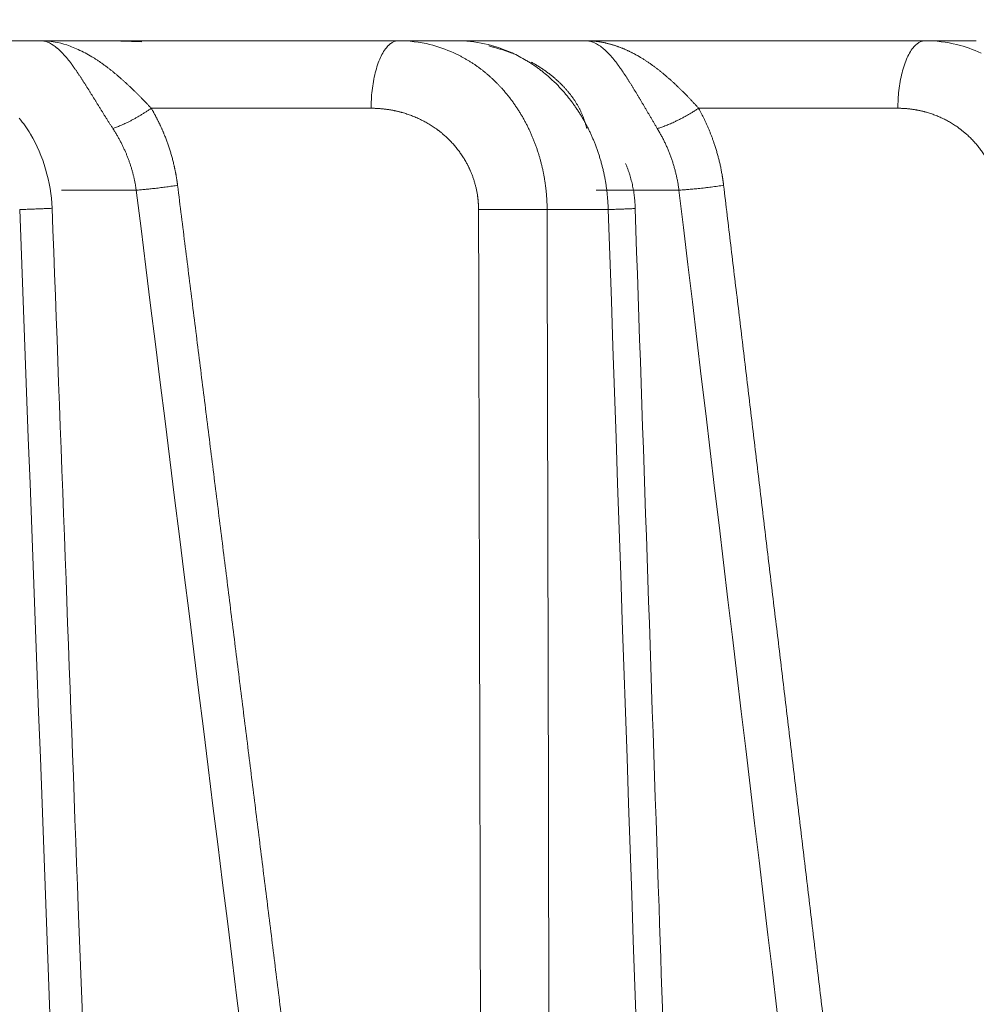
# Model space of a CAD drawing. Header units: millimetres. Extents: x 5437 to 18441, y -4466 to 3128.
# Tile 373 of 497: x 13773 to 13784, y -26 to -14. Entities that reach past the tile are written whole.
import ezdxf

# ---------------------------------------------------------------- set-up
doc = ezdxf.new("R2010")
doc.units = ezdxf.units.MM
doc.layers.add('1', color=7, linetype='Continuous', true_color=0xffffff)
doc.dimstyles.get("Standard").update_dxf_attribs({"dimtxt": 0.18, "dimasz": 0.18, "dimexe": 0.18, "dimexo": 0.0625, "dimgap": 0.09, "dimtad": 0, "dimtih": 1, "dimtoh": 1, "dimdec": 4, "dimzin": 0, "dimdsep": 46, "dimtxsty": 'Standard', "dimcen": 0.09, "dimadec": 0, "dimazin": 0, "dimtfac": 1, "dimtdec": 4, "dimtofl": 0, "dimtmove": 0, "dimatfit": 3, "dimfxl": 1, "dimtolj": 1, "dimtzin": 0, "dimarcsym": 0})

# ---------------------------------------------------------------- blocks, each defined once
blk = doc.blocks.new('*D3')
at = {"color": 0, "lineweight": -2, "transparency": 16777216}
for p, q in [((13674.147, 1169.564), (14135.36, 1169.564)), ((13833.147, -580.436), (14135.36, -580.436))]:
    blk.add_line(p, q, dxfattribs=at)
at = {"color": 0, "lineweight": 0, "transparency": 16777216}
for p, q in [((14135.18, 1089.564), (14135.18, 421.321)), ((14135.18, -500.436), (14135.18, 167.808))]:
    blk.add_line(p, q, dxfattribs=at)
at = {"color": 0, "lineweight": 20, "transparency": 16777216}
for points in [[(14121.847, 1089.564), (14148.514, 1089.564), (14135.18, 1169.564)], [(14121.847, -500.436), (14148.514, -500.436), (14135.18, -580.436)]]:
    blk.add_solid(points, dxfattribs=at)
at = {"layer": 'Defpoints', "color": 0, "lineweight": 20, "transparency": 16777216}
for p in [(13674.085, 1169.564), (13833.085, -580.436), (14135.18, -580.436)]:
    blk.add_point(p, dxfattribs=at)
at = {"color": 0, "lineweight": 20, "transparency": 16777216, "insert": (14135.18, 294.564), "char_height": 80, "attachment_point": 5, "rotation": 270}
blk.add_mtext('\\A1;1750', dxfattribs=at)
blk = doc.blocks.new('*D4')
at = {"color": 0, "lineweight": -2, "transparency": 16777216}
for p, q in [((13346.81, 234.502), (13346.81, -825.635)), ((13857.587, -64.498), (13857.587, -825.635))]:
    blk.add_line(p, q, dxfattribs=at)
at = {"color": 0, "lineweight": 0, "transparency": 16777216}
for p, q in [((13426.81, -825.455), (13508.775, -825.455)), ((13777.587, -825.455), (13695.622, -825.455))]:
    blk.add_line(p, q, dxfattribs=at)
at = {"color": 0, "lineweight": 20, "transparency": 16777216}
for points in [[(13426.81, -812.121), (13426.81, -838.788), (13346.81, -825.455)], [(13777.587, -812.121), (13777.587, -838.788), (13857.587, -825.455)]]:
    blk.add_solid(points, dxfattribs=at)
at = {"layer": 'Defpoints', "color": 0, "lineweight": 20, "transparency": 16777216}
for p in [(13346.81, 234.564), (13857.587, -64.436), (13346.81, -825.455)]:
    blk.add_point(p, dxfattribs=at)
at = {"color": 0, "lineweight": 20, "transparency": 16777216, "insert": (13602.199, -825.455), "char_height": 80, "attachment_point": 5}
blk.add_mtext('\\A1;515', dxfattribs=at)

msp = doc.modelspace()

# ---------------------------------------------------------------- linework, layer by layer
at = {"layer": '1', "color": 0, "lineweight": 20}
for p, q in [((13771.03864, -14.43566), (13773.09612, -14.43566)), ((13773.09612, -14.43566), (13777.26818, -14.43566)), ((13777.26818, -14.43566), (13777.94175, -14.43566)), ((13777.98009, -14.43566), (13779.43714, -14.43566)), ((13779.43714, -14.43566), (13783.3983, -14.43566)), ((13783.3983, -14.43566), (13783.99292, -14.43566)), ((13776.94951, -15.2217), (13774.39136, -15.2217)), ((13783.07964, -15.2217), (13780.76071, -15.2217)), ((13774.21664, -16.17461), (13773.3468, -16.17461)), ((13780.53288, -16.17461), (13779.57094, -16.17461)), ((13779.70905, -16.40076), (13778.99831, -16.40076))]:
    msp.add_line(p, q, dxfattribs=at)
for points, degree in [([(13773.27287, -14.50354), (13773.21646, -14.45855), (13773.15643, -14.43566), (13773.09612, -14.43566)], 3), ([(13773.09612, -14.43566), (13773.15486, -14.43566), (13773.2136, -14.4409), (13773.27275, -14.45127)], 3), ([(13773.27275, -14.45127), (13773.31757, -14.45938), (13773.36264, -14.47062), (13773.40815, -14.48486)], 3), ([(13773.79508, -14.43566), (13773.9577, -14.43566), (13774.12045, -14.44042), (13774.28299, -14.44991)], 3), ([(13777.26818, -14.43566), (13777.39081, -14.43566), (13777.5136, -14.45063), (13777.6347, -14.48024)], 3), ([(13777.6347, -14.48024), (13777.72863, -14.50356), (13777.82149, -14.53595), (13777.91241, -14.57696)], 3), ([(13779.61773, -14.50094), (13779.56029, -14.45766), (13779.4989, -14.43566), (13779.43714, -14.43566)], 3), ([(13779.71641, -14.58888), (13779.685, -14.55362), (13779.65193, -14.52421), (13779.61773, -14.50094)], 3), ([(13783.3983, -14.43566), (13783.522, -14.43566), (13783.64581, -14.45091), (13783.76761, -14.48105)], 3), ([(13783.76761, -14.48105), (13783.8628, -14.50489), (13783.95672, -14.53804), (13784.04834, -14.58002)], 3), ([(13773.46171, -14.706), (13773.43262, -14.66412), (13773.40201, -14.62676), (13773.37021, -14.5942)], 3), ([(13778.75505, -14.66419), (13778.70129, -14.63237), (13778.64657, -14.60368), (13778.59109, -14.57827)], 3), ([(13779.80807, -14.69783), (13779.77908, -14.65698), (13779.74841, -14.62057), (13779.71641, -14.58888)], 3), ([(13780.02289, -16.38739), (13780.01826, -16.11927), (13779.91155, -15.86313)], 2), ([(13774.69807, -16.11807), (13775.41544, -21.84713), (13776.13086, -27.57649), (13776.84443, -33.30615), (13777.55625, -39.03607), (13778.26642, -44.76625)], 5), ([(13781.05233, -16.11807), (13781.71668, -21.66313), (13782.38007, -27.20834), (13783.04253, -32.75368), (13783.70413, -38.29915), (13784.36489, -43.84475)], 5), ([(13777.77686, -44.82279), (13776.5958, -35.27249), (13775.40939, -25.72304), (13774.21664, -16.17461)], 3), ([(13783.83998, -43.90128), (13782.74043, -34.65862), (13781.63821, -25.41638), (13780.53288, -16.17461)], 3), ([(13774.13609, -50.40728), (13773.71366, -39.07168), (13773.28853, -27.73617), (13772.86057, -16.40076)], 3), ([(13778.26642, -44.76625), (13778.25334, -39.09315), (13778.24022, -33.42005), (13778.22704, -27.74695), (13778.21382, -22.07386), (13778.20054, -16.40076)], 5), ([(13778.99831, -16.40076), (13779.02398, -27.73619), (13779.04941, -39.07162), (13779.0746, -50.40705)], 3), ([(13780.87352, -50.40728), (13780.48743, -39.07171), (13780.0993, -27.7362), (13779.70905, -16.40076)], 3)]:
    msp.add_open_spline(points, degree=degree, dxfattribs=at)
for points, degree, knots in [([(13773.37021, -14.5942), (13773.36763, -14.5914), (13773.36244, -14.58575), (13773.35465, -14.57752), (13773.34679, -14.56939), (13773.33886, -14.56139), (13773.33086, -14.55354), (13773.32279, -14.54585), (13773.31464, -14.53831), (13773.30643, -14.53095), (13773.29814, -14.52377), (13773.28977, -14.5168), (13773.28134, -14.51001), (13773.2757, -14.5057), (13773.27287, -14.50354)], 3, [0, 0, 0, 0, 0.07738872, 0.15585396, 0.23539716, 0.31601968, 0.39772282, 0.48050784, 0.56437591, 0.64932818, 0.73536571, 0.82248954, 0.91070066, 1, 1, 1, 1]), ([(13773.40815, -14.48486), (13773.45884, -14.50183), (13773.51015, -14.52307), (13773.61463, -14.57335), (13773.6678, -14.60239), (13773.72216, -14.63485)], 3, [0, 0, 0, 0, 0.5, 0.5, 1, 1, 1, 1]), ([(13778.59109, -14.57827), (13778.48623, -14.5313), (13778.3788, -14.49555), (13778.16145, -14.44773), (13778.05153, -14.43566), (13777.94175, -14.43566)], 3, [0, 0, 0, 0, 0.5, 0.5, 1, 1, 1, 1]), ([(13778.588, -14.58034), (13778.58121, -14.57774), (13778.56752, -14.57251), (13778.54673, -14.5649), (13778.52557, -14.55739), (13778.50403, -14.55003), (13778.48211, -14.5428), (13778.45981, -14.53573), (13778.43713, -14.52881), (13778.41408, -14.52207), (13778.39065, -14.5155), (13778.36683, -14.50913), (13778.34265, -14.50293), (13778.32637, -14.49901), (13778.31817, -14.49704)], 3, [0, 0, 0, 0, 0.07737768, 0.15583498, 0.235373, 0.31599278, 0.39769529, 0.48048146, 0.56435214, 0.64930815, 0.73535025, 0.82247915, 0.91069553, 1, 1, 1, 1]), ([(13779.43714, -14.43566), (13779.44276, -14.43569), (13779.45395, -14.43574), (13779.47065, -14.43612), (13779.48721, -14.43673), (13779.50364, -14.43759), (13779.51994, -14.43868), (13779.5361, -14.44), (13779.55213, -14.44154), (13779.56804, -14.44331), (13779.58381, -14.44529), (13779.59946, -14.44748), (13779.61498, -14.44988), (13779.63038, -14.45249), (13779.64566, -14.45529), (13779.66081, -14.45829), (13779.67585, -14.46147), (13779.69076, -14.46484), (13779.70555, -14.46839), (13779.72023, -14.47212), (13779.73478, -14.47601), (13779.74922, -14.48008), (13779.76355, -14.4843), (13779.77776, -14.48868), (13779.79185, -14.49321), (13779.80583, -14.49789), (13779.8197, -14.50272), (13779.83345, -14.50768), (13779.84709, -14.51278), (13779.86062, -14.51801), (13779.87404, -14.52336), (13779.88734, -14.52884), (13779.90053, -14.53443), (13779.91361, -14.54014), (13779.92658, -14.54595), (13779.93944, -14.55187), (13779.95219, -14.55789), (13779.96483, -14.564), (13779.97736, -14.57021), (13779.98977, -14.5765), (13780.00208, -14.58288), (13780.01428, -14.58934), (13780.02636, -14.59587), (13780.03834, -14.60248), (13780.0502, -14.60915), (13780.06195, -14.61589), (13780.07359, -14.62269), (13780.08132, -14.6273), (13780.08516, -14.62959)], 3, [0, 0, 0, 0, 0.02588475, 0.05158485, 0.07710032, 0.10243118, 0.12757745, 0.15253916, 0.17731632, 0.20190896, 0.22631711, 0.25054079, 0.27458002, 0.29843483, 0.32210525, 0.3455913, 0.36889301, 0.3920104, 0.41494351, 0.43769237, 0.46025701, 0.48263745, 0.50483372, 0.52684587, 0.54867393, 0.57031792, 0.59177788, 0.61305385, 0.63414587, 0.65505397, 0.6757782, 0.69631859, 0.71667517, 0.73684801, 0.75683713, 0.77664259, 0.79626442, 0.81570268, 0.83495741, 0.85402866, 0.87291649, 0.89162095, 0.91014209, 0.92847996, 0.94663463, 0.96460615, 0.98239459, 1, 1, 1, 1]), ([(13773.72216, -14.63485), (13773.72707, -14.63795), (13773.73685, -14.64413), (13773.7515, -14.65364), (13773.76607, -14.66327), (13773.78057, -14.67304), (13773.79498, -14.68293), (13773.80931, -14.69295), (13773.82357, -14.70308), (13773.83774, -14.71333), (13773.85184, -14.72369), (13773.86586, -14.73415), (13773.8798, -14.7447), (13773.89367, -14.75536), (13773.90746, -14.7661), (13773.92117, -14.77693), (13773.9348, -14.78783), (13773.94835, -14.79882), (13773.96183, -14.80987), (13773.97522, -14.82099), (13773.98854, -14.83217), (13774.00178, -14.84341), (13774.01494, -14.8547), (13774.02802, -14.86604), (13774.04102, -14.87743), (13774.05395, -14.88886), (13774.06679, -14.90032), (13774.07955, -14.91182), (13774.09223, -14.92334), (13774.10482, -14.93489), (13774.11734, -14.94647), (13774.12977, -14.95805), (13774.14212, -14.96966), (13774.15438, -14.98127), (13774.16656, -14.99289), (13774.17866, -15.00451), (13774.19067, -15.01613), (13774.20259, -15.02774), (13774.21443, -15.03935), (13774.22618, -15.05095), (13774.23784, -15.06254), (13774.24941, -15.07411), (13774.26089, -15.08565), (13774.27227, -15.09718), (13774.28357, -15.10868), (13774.29478, -15.12015), (13774.30589, -15.13159), (13774.31691, -15.14299), (13774.32783, -15.15436), (13774.33866, -15.16569), (13774.34939, -15.17697), (13774.36002, -15.18822), (13774.37055, -15.19941), (13774.38099, -15.21055), (13774.38792, -15.218), (13774.39136, -15.2217)], 3, [0, 0, 0, 0, 0.02309306, 0.0460211, 0.06878421, 0.0913825, 0.1138161, 0.13608511, 0.15818965, 0.18012985, 0.20190582, 0.22351769, 0.24496558, 0.26624964, 0.28736999, 0.30832678, 0.32912014, 0.34975021, 0.37021715, 0.39052111, 0.41066224, 0.43064069, 0.45045664, 0.47011025, 0.48960169, 0.50893114, 0.52809877, 0.54710477, 0.56594932, 0.58463263, 0.60315489, 0.62151631, 0.63971708, 0.65775744, 0.6756376, 0.69335778, 0.71091822, 0.72831917, 0.74556086, 0.76264354, 0.77956749, 0.79633296, 0.81294023, 0.82938959, 0.84568133, 0.86181574, 0.87779313, 0.89361383, 0.90927816, 0.92478645, 0.94013907, 0.95533635, 0.97037868, 0.98526643, 1, 1, 1, 1]), ([(13777.91241, -14.57696), (13777.91798, -14.57952), (13777.92911, -14.58463), (13777.94567, -14.59255), (13777.9621, -14.60061), (13777.9784, -14.60884), (13777.99456, -14.61723), (13778.01058, -14.62578), (13778.02646, -14.63448), (13778.0422, -14.64333), (13778.0578, -14.65232), (13778.07326, -14.66147), (13778.08859, -14.67075), (13778.10377, -14.68018), (13778.1188, -14.68974), (13778.1337, -14.69943), (13778.14845, -14.70926), (13778.16306, -14.71921), (13778.17753, -14.72929), (13778.19186, -14.73949), (13778.20604, -14.7498), (13778.22007, -14.76024), (13778.23396, -14.77079), (13778.24771, -14.78145), (13778.26131, -14.79221), (13778.27477, -14.80308), (13778.28809, -14.81406), (13778.30125, -14.82513), (13778.31428, -14.8363), (13778.32715, -14.84757), (13778.33988, -14.85893), (13778.35247, -14.87038), (13778.36491, -14.88191), (13778.37721, -14.89353), (13778.38936, -14.90523), (13778.40136, -14.917), (13778.41322, -14.92886), (13778.42494, -14.94078), (13778.43651, -14.95278), (13778.44793, -14.96485), (13778.45921, -14.97698), (13778.46664, -14.98515), (13778.47035, -14.98922)], 3, [0, 0, 0, 0, 0.02716402, 0.05421632, 0.08115694, 0.10798593, 0.13470335, 0.16130923, 0.18780365, 0.21418664, 0.24045826, 0.26661858, 0.29266764, 0.3186055, 0.34443223, 0.37014789, 0.39575253, 0.42124623, 0.44662904, 0.47190103, 0.49706227, 0.52211283, 0.54705278, 0.57188219, 0.59660114, 0.62120969, 0.64570792, 0.67009592, 0.69437375, 0.71854151, 0.74259927, 0.76654712, 0.79038514, 0.81411342, 0.83773204, 0.86124111, 0.88464071, 0.90793093, 0.93111187, 0.95418363, 0.9771463, 1, 1, 1, 1]), ([(13780.08516, -14.62959), (13780.09023, -14.63266), (13780.10034, -14.63877), (13780.11547, -14.64817), (13780.1305, -14.6577), (13780.14544, -14.66737), (13780.16028, -14.67718), (13780.17502, -14.68712), (13780.18967, -14.69718), (13780.20423, -14.70737), (13780.21869, -14.71767), (13780.23306, -14.72808), (13780.24734, -14.7386), (13780.26152, -14.74922), (13780.27561, -14.75994), (13780.28961, -14.77075), (13780.30352, -14.78165), (13780.31733, -14.79263), (13780.33105, -14.80369), (13780.34468, -14.81483), (13780.35821, -14.82604), (13780.37165, -14.83732), (13780.385, -14.84865), (13780.39825, -14.86005), (13780.41142, -14.8715), (13780.42448, -14.883), (13780.43746, -14.89454), (13780.45034, -14.90613), (13780.46312, -14.91776), (13780.47581, -14.92941), (13780.48841, -14.9411), (13780.5009, -14.95282), (13780.51331, -14.96456), (13780.52561, -14.97631), (13780.53782, -14.98808), (13780.54993, -14.99987), (13780.56195, -15.01166), (13780.57386, -15.02346), (13780.58567, -15.03525), (13780.59739, -15.04705), (13780.609, -15.05884), (13780.62052, -15.07062), (13780.63193, -15.08239), (13780.64324, -15.09415), (13780.65444, -15.10588), (13780.66555, -15.1176), (13780.67655, -15.12929), (13780.68744, -15.14096), (13780.69822, -15.1526), (13780.7089, -15.1642), (13780.71948, -15.17577), (13780.72994, -15.1873), (13780.7403, -15.19879), (13780.75054, -15.21024), (13780.75733, -15.21789), (13780.76071, -15.2217)], 3, [0, 0, 0, 0, 0.0232494, 0.04632665, 0.06923191, 0.09196532, 0.11452705, 0.13691726, 0.15913612, 0.1811838, 0.20306047, 0.22476632, 0.24630153, 0.26766628, 0.28886077, 0.3098852, 0.33073976, 0.35142467, 0.37194014, 0.39228639, 0.41246363, 0.43247209, 0.45231202, 0.47198365, 0.49148723, 0.51082301, 0.52999125, 0.54899222, 0.56782619, 0.58649344, 0.60499426, 0.62332895, 0.64149782, 0.65950117, 0.67733933, 0.69501262, 0.7125214, 0.729866, 0.74704679, 0.76406414, 0.78091843, 0.79761006, 0.81413942, 0.83050693, 0.84671302, 0.86275813, 0.87864272, 0.89436726, 0.90993222, 0.92533811, 0.94058544, 0.95567473, 0.97060655, 0.98538144, 1, 1, 1, 1]), ([(13773.68138, -15.03626), (13773.67853, -15.03168), (13773.67279, -15.02248), (13773.66425, -15.00881), (13773.65571, -14.99519), (13773.64719, -14.98162), (13773.63867, -14.96812), (13773.63017, -14.95468), (13773.62168, -14.94131), (13773.6132, -14.92802), (13773.60472, -14.9148), (13773.59626, -14.90166), (13773.5878, -14.88861), (13773.57935, -14.87564), (13773.57091, -14.86277), (13773.56247, -14.85), (13773.55404, -14.83733), (13773.54562, -14.82477), (13773.5372, -14.81231), (13773.52879, -14.79998), (13773.52038, -14.78776), (13773.51198, -14.77566), (13773.50359, -14.76369), (13773.4952, -14.75186), (13773.48681, -14.74016), (13773.47843, -14.72861), (13773.47005, -14.71719), (13773.4645, -14.70974), (13773.46171, -14.706)], 3, [0, 0, 0, 0, 0.03572708, 0.07165335, 0.1077815, 0.14411421, 0.18065408, 0.21740368, 0.25436553, 0.29154212, 0.32893586, 0.36654914, 0.4043843, 0.44244365, 0.48072943, 0.51924385, 0.55798909, 0.59696726, 0.63618046, 0.67563073, 0.71532008, 0.75525047, 0.79542383, 0.83584205, 0.87650698, 0.91742044, 0.9585842, 1, 1, 1, 1]), ([(13779.15501, -14.99018), (13779.15009, -14.9849), (13779.14023, -14.9743), (13779.12521, -14.95862), (13779.10996, -14.94304), (13779.09447, -14.92759), (13779.07874, -14.91226), (13779.06277, -14.89705), (13779.04657, -14.88199), (13779.03012, -14.86706), (13779.01344, -14.85229), (13778.99652, -14.83766), (13778.97936, -14.8232), (13778.96197, -14.80889), (13778.94434, -14.79476), (13778.92647, -14.78081), (13778.90836, -14.76703), (13778.89001, -14.75345), (13778.87143, -14.74005), (13778.85262, -14.72686), (13778.83357, -14.71388), (13778.81428, -14.7011), (13778.79476, -14.68855), (13778.77502, -14.6762), (13778.76172, -14.6682), (13778.75505, -14.66419)], 3, [0, 0, 0, 0, 0.04074775, 0.08174243, 0.12298425, 0.16447341, 0.2062101, 0.24819454, 0.2904269, 0.33290737, 0.37563614, 0.41861337, 0.46183925, 0.50531393, 0.54903757, 0.59301035, 0.6372324, 0.68170388, 0.72642494, 0.77139571, 0.81661634, 0.86208696, 0.90780769, 0.95377866, 1, 1, 1, 1]), ([(13779.22324, -15.00678), (13779.2193, -15.0023), (13779.21137, -14.9933), (13779.19917, -14.97994), (13779.18667, -14.96663), (13779.17386, -14.95337), (13779.16073, -14.94017), (13779.1473, -14.92703), (13779.13355, -14.91396), (13779.11949, -14.90095), (13779.10512, -14.88803), (13779.09043, -14.87518), (13779.07542, -14.86241), (13779.06011, -14.84973), (13779.04447, -14.83715), (13779.02852, -14.82466), (13779.01226, -14.81227), (13778.99568, -14.79999), (13778.97878, -14.78782), (13778.96157, -14.77576), (13778.94404, -14.76383), (13778.9262, -14.75202), (13778.90804, -14.74034), (13778.88956, -14.72879), (13778.87077, -14.71739), (13778.85166, -14.70613), (13778.83224, -14.69501), (13778.81912, -14.68777), (13778.81253, -14.68413)], 3, [0, 0, 0, 0, 0.03445411, 0.06920805, 0.10426485, 0.13962745, 0.17529872, 0.21128144, 0.24757832, 0.28419198, 0.32112498, 0.35837981, 0.39595887, 0.43386452, 0.47209903, 0.51066462, 0.54956343, 0.58879755, 0.62836903, 0.66827982, 0.70853184, 0.74912694, 0.79006695, 0.8313536, 0.8729886, 0.91497361, 0.95731022, 1, 1, 1, 1]), ([(13780.02516, -15.0259), (13780.02238, -15.02131), (13780.0168, -15.01211), (13780.00848, -14.99845), (13780.00015, -14.98483), (13779.99182, -14.97129), (13779.9835, -14.95781), (13779.97517, -14.94441), (13779.96685, -14.93108), (13779.95852, -14.91783), (13779.95019, -14.90467), (13779.94186, -14.89159), (13779.93353, -14.87861), (13779.92519, -14.86573), (13779.91686, -14.85294), (13779.90851, -14.84026), (13779.90017, -14.82769), (13779.89181, -14.81523), (13779.88346, -14.80289), (13779.8751, -14.79066), (13779.86673, -14.77857), (13779.85836, -14.7666), (13779.84999, -14.75477), (13779.84161, -14.74307), (13779.83322, -14.73152), (13779.82484, -14.72012), (13779.81644, -14.70886), (13779.81086, -14.70152), (13779.80807, -14.69783)], 3, [0, 0, 0, 0, 0.03552412, 0.07126246, 0.1072179, 0.1433933, 0.17979144, 0.21641507, 0.25326687, 0.29034946, 0.32766543, 0.3652173, 0.40300754, 0.44103858, 0.47931279, 0.51783249, 0.55659997, 0.59561744, 0.6348871, 0.67441108, 0.71419147, 0.7542303, 0.7945296, 0.83509131, 0.87591735, 0.9170096, 0.95836988, 1, 1, 1, 1]), ([(13778.47035, -14.98922), (13778.47502, -14.99443), (13778.48437, -15.00483), (13778.49819, -15.02065), (13778.51183, -15.03662), (13778.52529, -15.05273), (13778.53857, -15.06899), (13778.55166, -15.08539), (13778.56457, -15.10193), (13778.57729, -15.1186), (13778.58982, -15.13541), (13778.60218, -15.15235), (13778.61434, -15.16942), (13778.62632, -15.18661), (13778.63811, -15.20393), (13778.64971, -15.22136), (13778.66112, -15.23891), (13778.67235, -15.25658), (13778.68338, -15.27435), (13778.69423, -15.29223), (13778.70488, -15.31021), (13778.71535, -15.3283), (13778.72563, -15.34648), (13778.73571, -15.36476), (13778.7456, -15.38314), (13778.75531, -15.4016), (13778.76482, -15.42015), (13778.77414, -15.43879), (13778.78327, -15.45751), (13778.7922, -15.4763), (13778.80095, -15.49518), (13778.8095, -15.51412), (13778.81786, -15.53314), (13778.82603, -15.55222), (13778.83401, -15.57137), (13778.8418, -15.59059), (13778.84939, -15.60986), (13778.85679, -15.62919), (13778.864, -15.64857), (13778.87102, -15.66801), (13778.87784, -15.68749), (13778.88448, -15.70702), (13778.89092, -15.7266), (13778.89718, -15.74621), (13778.90324, -15.76587), (13778.90911, -15.78556), (13778.91479, -15.80528), (13778.92028, -15.82504), (13778.92558, -15.84482), (13778.93069, -15.86463), (13778.93561, -15.88446), (13778.94034, -15.90432), (13778.94488, -15.92419), (13778.94923, -15.94408), (13778.9534, -15.96398), (13778.95738, -15.9839), (13778.96117, -16.00382), (13778.96477, -16.02375), (13778.96819, -16.04369), (13778.97142, -16.06362), (13778.97446, -16.08356), (13778.97732, -16.1035), (13778.98, -16.12342), (13778.98249, -16.14335), (13778.98479, -16.16326), (13778.98692, -16.18316), (13778.98886, -16.20305), (13778.99062, -16.22293), (13778.99219, -16.24278), (13778.99359, -16.26262), (13778.9948, -16.28243), (13778.99584, -16.30222), (13778.99669, -16.32199), (13778.99737, -16.34172), (13778.99787, -16.36143), (13778.9982, -16.3811), (13778.99827, -16.39421), (13778.99831, -16.40076)], 3, [0, 0, 0, 0, 0.01450122, 0.02896794, 0.04340026, 0.05779828, 0.07216212, 0.08649187, 0.10078763, 0.11504952, 0.12927764, 0.1434721, 0.15763301, 0.17176048, 0.18585462, 0.19991554, 0.21394336, 0.22793819, 0.24190015, 0.25582936, 0.26972592, 0.28358997, 0.29742163, 0.311221, 0.32498823, 0.33872342, 0.35242671, 0.36609822, 0.37973807, 0.39334641, 0.40692334, 0.42046902, 0.43398356, 0.44746709, 0.46091977, 0.47434171, 0.48773305, 0.50109394, 0.5144245, 0.52772489, 0.54099523, 0.55423567, 0.56744636, 0.58062744, 0.59377905, 0.60690134, 0.61999445, 0.63305854, 0.64609376, 0.65910025, 0.67207817, 0.68502767, 0.69794891, 0.71084203, 0.72370721, 0.73654458, 0.74935433, 0.76213659, 0.77489154, 0.78761934, 0.80032014, 0.81299412, 0.82564144, 0.83826227, 0.85085677, 0.86342512, 0.87596747, 0.88848402, 0.90097492, 0.91344035, 0.92588048, 0.9382955, 0.95068557, 0.96305088, 0.9753916, 0.98770791, 1, 1, 1, 1]), ([(13779.55208, -15.6264), (13779.54949, -15.6199), (13779.54429, -15.6069), (13779.53624, -15.58748), (13779.52801, -15.5681), (13779.51957, -15.54877), (13779.51092, -15.52949), (13779.50207, -15.51026), (13779.493, -15.49108), (13779.48374, -15.47197), (13779.47426, -15.45291), (13779.46458, -15.43392), (13779.45469, -15.415), (13779.44459, -15.39615), (13779.43429, -15.37737), (13779.42377, -15.35867), (13779.41305, -15.34006), (13779.40212, -15.32152), (13779.39098, -15.30308), (13779.37964, -15.28472), (13779.36808, -15.26647), (13779.35632, -15.24831), (13779.34435, -15.23025), (13779.33217, -15.21229), (13779.31978, -15.19445), (13779.30719, -15.17672), (13779.29439, -15.1591), (13779.28138, -15.14161), (13779.26816, -15.12423), (13779.25474, -15.10699), (13779.24111, -15.08987), (13779.22727, -15.07289), (13779.21323, -15.05605), (13779.19899, -15.03934), (13779.18453, -15.02279), (13779.16988, -15.00637), (13779.15997, -14.99558), (13779.15501, -14.99018)], 3, [0, 0, 0, 0, 0.02700061, 0.0540908, 0.08127085, 0.10854104, 0.13590165, 0.16335295, 0.1908952, 0.21852868, 0.24625364, 0.27407034, 0.30197904, 0.32997999, 0.35807344, 0.38625964, 0.41453884, 0.44291126, 0.47137715, 0.49993675, 0.52859028, 0.55733798, 0.58618006, 0.61511676, 0.64414829, 0.67327488, 0.70249673, 0.73181405, 0.76122706, 0.79073596, 0.82034096, 0.85004225, 0.87984004, 0.90973452, 0.93972588, 0.96981431, 1, 1, 1, 1]), ([(13773.94459, -15.45751), (13773.94137, -15.45249), (13773.93493, -15.44246), (13773.92533, -15.42742), (13773.91576, -15.41241), (13773.90624, -15.39742), (13773.89677, -15.38246), (13773.88734, -15.36752), (13773.87795, -15.35261), (13773.8686, -15.33773), (13773.85929, -15.32288), (13773.85002, -15.30807), (13773.8408, -15.29329), (13773.83161, -15.27855), (13773.82247, -15.26386), (13773.81336, -15.24921), (13773.8043, -15.2346), (13773.79527, -15.22004), (13773.78629, -15.20554), (13773.77734, -15.19108), (13773.76843, -15.17668), (13773.75955, -15.16234), (13773.75072, -15.14805), (13773.74192, -15.13383), (13773.73316, -15.11968), (13773.72444, -15.10559), (13773.71575, -15.09157), (13773.7071, -15.07762), (13773.69849, -15.06374), (13773.68991, -15.04994), (13773.68423, -15.04082), (13773.68138, -15.03626)], 3, [0, 0, 0, 0, 0.03384746, 0.06771195, 0.1015967, 0.13550491, 0.1694398, 0.20340457, 0.23740239, 0.27143646, 0.30550994, 0.33962599, 0.37378774, 0.40799833, 0.44226088, 0.47657847, 0.5109542, 0.54539113, 0.57989231, 0.61446077, 0.64909951, 0.68381154, 0.71859981, 0.75346728, 0.78841687, 0.82345149, 0.85857402, 0.89378731, 0.92909421, 0.96449751, 1, 1, 1, 1]), ([(13779.4589, -15.45751), (13779.45775, -15.45248), (13779.45545, -15.44241), (13779.45167, -15.42735), (13779.44763, -15.4123), (13779.44332, -15.39727), (13779.43874, -15.38226), (13779.43388, -15.36727), (13779.42876, -15.35231), (13779.42336, -15.33738), (13779.41769, -15.32247), (13779.41175, -15.3076), (13779.40553, -15.29276), (13779.39904, -15.27795), (13779.39228, -15.26319), (13779.38524, -15.24846), (13779.37792, -15.23378), (13779.37033, -15.21914), (13779.36246, -15.20455), (13779.35432, -15.19002), (13779.3459, -15.17553), (13779.33721, -15.1611), (13779.32824, -15.14673), (13779.31899, -15.13241), (13779.30946, -15.11816), (13779.29966, -15.10398), (13779.28958, -15.08986), (13779.27922, -15.07581), (13779.26858, -15.06184), (13779.25767, -15.04794), (13779.24647, -15.03412), (13779.23502, -15.02037), (13779.22718, -15.01132), (13779.22324, -15.00678)], 3, [0, 0, 0, 0, 0.03055612, 0.06118234, 0.09188348, 0.1226643, 0.15352954, 0.18448387, 0.21553194, 0.24667836, 0.27792767, 0.30928439, 0.34075296, 0.3723378, 0.40404327, 0.43587365, 0.46783321, 0.49992613, 0.53215656, 0.56452856, 0.59704618, 0.62971337, 0.66253404, 0.69551205, 0.72865118, 0.76195517, 0.79542768, 0.82907234, 0.86289269, 0.89689222, 0.93107438, 0.96544254, 1, 1, 1, 1]), ([(13780.2803, -15.45751), (13780.27722, -15.45232), (13780.27107, -15.44194), (13780.26189, -15.42641), (13780.25274, -15.41091), (13780.24363, -15.39544), (13780.23454, -15.38001), (13780.22549, -15.36461), (13780.21646, -15.34925), (13780.20747, -15.33394), (13780.1985, -15.31867), (13780.18957, -15.30344), (13780.18067, -15.28826), (13780.17179, -15.27313), (13780.16295, -15.25806), (13780.15413, -15.24304), (13780.14534, -15.22807), (13780.13658, -15.21317), (13780.12784, -15.19832), (13780.11914, -15.18354), (13780.11046, -15.16883), (13780.10181, -15.15418), (13780.09318, -15.13961), (13780.08458, -15.12511), (13780.07601, -15.11068), (13780.06747, -15.09634), (13780.05895, -15.08207), (13780.05046, -15.06789), (13780.04199, -15.05379), (13780.03355, -15.03978), (13780.02796, -15.03053), (13780.02516, -15.0259)], 3, [0, 0, 0, 0, 0.03373017, 0.06748162, 0.10125807, 0.13506321, 0.16890074, 0.20277432, 0.23668762, 0.27064428, 0.30464794, 0.33870222, 0.3728107, 0.40697697, 0.44120458, 0.47549708, 0.50985797, 0.54429076, 0.5787989, 0.61338584, 0.648055, 0.68280976, 0.71765349, 0.75258952, 0.78762116, 0.82275168, 0.85798433, 0.89332232, 0.92876884, 0.96432702, 1, 1, 1, 1]), ([(13774.39136, -15.2217), (13774.44894, -15.31943), (13774.50086, -15.42099), (13774.54686, -15.52599), (13774.61266, -15.70483), (13774.65985, -15.89015), (13774.67571, -15.96541), (13774.68842, -16.04133), (13774.69807, -16.11807)], 5, [0, 0, 0, 0, 0, 0, 0.6005536, 0.6005536, 0.6005536, 1, 1, 1, 1, 1, 1]), ([(13778.20054, -16.40076), (13778.2004, -16.3505), (13778.19755, -16.30051), (13778.19191, -16.25062), (13778.16654, -16.10136), (13778.11654, -15.95808), (13778.07377, -15.86833), (13777.96467, -15.69186), (13777.82281, -15.54528), (13777.74259, -15.47881), (13777.54703, -15.34865), (13777.32958, -15.26682), (13777.2047, -15.23661), (13777.07729, -15.22163), (13776.94951, -15.2217)], 5, [0, 0, 0, 0, 0, 0, 0.12457195, 0.12457195, 0.12457195, 0.3789965, 0.3789965, 0.3789965, 0.65374734, 0.65374734, 0.65374734, 1, 1, 1, 1, 1, 1]), ([(13780.76071, -15.2217), (13780.83407, -15.35288), (13780.89748, -15.49034), (13780.9506, -15.63329), (13781.0025, -15.81588), (13781.03635, -16.00387), (13781.04241, -16.04176), (13781.04773, -16.07982), (13781.05233, -16.11807)], 5, [0, 0, 0, 0, 0, 0, 0.79969563, 0.79969563, 0.79969563, 1, 1, 1, 1, 1, 1]), ([(13784.27343, -16.40076), (13784.27323, -16.34917), (13784.27032, -16.29787), (13784.26461, -16.24672), (13784.23904, -16.0943), (13784.18891, -15.94769), (13784.14599, -15.85609), (13784.03759, -15.6779), (13783.896, -15.52985), (13783.81646, -15.46352), (13783.63151, -15.34027), (13783.42601, -15.26299), (13783.31207, -15.23548), (13783.19606, -15.22174), (13783.07964, -15.2217)], 5, [0, 0, 0, 0, 0, 0, 0.13123849, 0.13123849, 0.13123849, 0.39699796, 0.39699796, 0.39699796, 0.67677509, 0.67677509, 0.67677509, 1, 1, 1, 1, 1, 1]), ([(13773.2378, -16.38476), (13773.23088, -16.22854), (13773.18121, -15.93453), (13773.03266, -15.57577), (13772.90334, -15.39579), (13772.85478, -15.3371)], 3, [0, 0, 0, 0, 0.40684429, 0.79840826, 1, 1, 1, 1]), ([(13774.21664, -16.17461), (13774.21577, -16.16842), (13774.21403, -16.15603), (13774.21114, -16.13748), (13774.20806, -16.11894), (13774.20477, -16.10041), (13774.20126, -16.0819), (13774.19753, -16.06341), (13774.1936, -16.04494), (13774.18945, -16.02649), (13774.18509, -16.00806), (13774.18051, -15.98965), (13774.17572, -15.97127), (13774.17072, -15.95292), (13774.16551, -15.9346), (13774.16008, -15.91631), (13774.15444, -15.89805), (13774.14859, -15.87983), (13774.14252, -15.86164), (13774.13624, -15.84349), (13774.12975, -15.82538), (13774.12305, -15.80732), (13774.11613, -15.78929), (13774.109, -15.77132), (13774.10166, -15.75339), (13774.09411, -15.73551), (13774.08634, -15.71767), (13774.07837, -15.6999), (13774.07018, -15.68217), (13774.06178, -15.6645), (13774.05317, -15.64689), (13774.04435, -15.62934), (13774.03532, -15.61185), (13774.02608, -15.59442), (13774.01663, -15.57706), (13774.00697, -15.55976), (13773.9971, -15.54253), (13773.98702, -15.52537), (13773.97673, -15.50829), (13773.96623, -15.49128), (13773.95553, -15.47433), (13773.94824, -15.46312), (13773.94459, -15.45751)], 3, [0, 0, 0, 0, 0.02407857, 0.0481894, 0.07233372, 0.09651279, 0.12072783, 0.14498009, 0.16927077, 0.19360111, 0.2179723, 0.24238556, 0.26684207, 0.29134304, 0.31588964, 0.34048305, 0.36512444, 0.38981496, 0.41455578, 0.43934802, 0.46419284, 0.48909136, 0.5140447, 0.53905397, 0.56412027, 0.58924471, 0.61442836, 0.6396723, 0.6649776, 0.69034532, 0.71577652, 0.74127222, 0.76683348, 0.7924613, 0.8181567, 0.84392069, 0.86975426, 0.89565839, 0.92163407, 0.94768227, 0.97380392, 1, 1, 1, 1]), ([(13780.53288, -16.17461), (13780.53195, -16.16754), (13780.53009, -16.15338), (13780.52696, -16.13218), (13780.5236, -16.11099), (13780.51998, -16.08982), (13780.5161, -16.06868), (13780.51196, -16.04756), (13780.50757, -16.02647), (13780.50291, -16.0054), (13780.498, -15.98437), (13780.49283, -15.96338), (13780.48741, -15.94242), (13780.48172, -15.9215), (13780.47578, -15.90063), (13780.46958, -15.8798), (13780.46313, -15.85902), (13780.45641, -15.83829), (13780.44944, -15.81761), (13780.44221, -15.79698), (13780.43473, -15.77642), (13780.42699, -15.75592), (13780.41899, -15.73548), (13780.41074, -15.7151), (13780.40223, -15.6948), (13780.39347, -15.67457), (13780.38445, -15.65441), (13780.37518, -15.63433), (13780.36565, -15.61432), (13780.35587, -15.5944), (13780.34583, -15.57457), (13780.33554, -15.55482), (13780.325, -15.53516), (13780.31421, -15.51559), (13780.30316, -15.49612), (13780.29188, -15.47674), (13780.28416, -15.46393), (13780.2803, -15.45751)], 3, [0, 0, 0, 0, 0.02776438, 0.05556359, 0.08339881, 0.11127125, 0.13918209, 0.16713252, 0.19512371, 0.22315683, 0.25123306, 0.27935354, 0.30751943, 0.33573188, 0.36399203, 0.39230101, 0.42065995, 0.44906997, 0.47753218, 0.50604768, 0.53461758, 0.56324296, 0.59192491, 0.62066451, 0.64946282, 0.6783209, 0.7072398, 0.73622058, 0.76526426, 0.79437188, 0.82354445, 0.85278299, 0.8820885, 0.91146197, 0.94090439, 0.97041675, 1, 1, 1, 1]), ([(13779.70905, -16.40076), (13779.70886, -16.39342), (13779.70848, -16.37873), (13779.70762, -16.35668), (13779.70657, -16.33459), (13779.70528, -16.31246), (13779.70378, -16.29031), (13779.70205, -16.26813), (13779.7001, -16.24592), (13779.69793, -16.22369), (13779.69553, -16.20144), (13779.6929, -16.17917), (13779.69005, -16.15689), (13779.68697, -16.1346), (13779.68366, -16.1123), (13779.68012, -16.09), (13779.67636, -16.06769), (13779.67236, -16.04539), (13779.66813, -16.02309), (13779.66367, -16.0008), (13779.65899, -15.97852), (13779.65406, -15.95626), (13779.64891, -15.93401), (13779.64352, -15.91179), (13779.6379, -15.88959), (13779.63205, -15.86742), (13779.62596, -15.84528), (13779.61963, -15.82317), (13779.61308, -15.8011), (13779.60628, -15.77908), (13779.59925, -15.7571), (13779.59199, -15.73516), (13779.58448, -15.71328), (13779.57675, -15.69146), (13779.56877, -15.6697), (13779.56057, -15.64799), (13779.55491, -15.6336), (13779.55208, -15.6264)], 3, [0, 0, 0, 0, 0.02747087, 0.05500186, 0.08259342, 0.11024599, 0.13796, 0.16573589, 0.19357409, 0.22147504, 0.24943915, 0.27746685, 0.30555856, 0.3337147, 0.36193567, 0.3902219, 0.41857379, 0.44699174, 0.47547616, 0.50402743, 0.53264597, 0.56133216, 0.59008638, 0.61890903, 0.64780049, 0.67676113, 0.70579134, 0.73489148, 0.76406193, 0.79330306, 0.82261522, 0.85199879, 0.88145411, 0.91098154, 0.94058143, 0.97025414, 1, 1, 1, 1]), ([(13774.18687, -41.82479), (13774.14589, -40.72045), (13774.06284, -38.48421), (13773.9256, -34.79501), (13773.75178, -30.12889), (13773.51871, -23.88511), (13773.33938, -19.09431), (13773.2378, -16.38476)], 3, [0, 0, 0, 0, 0.13022857, 0.2637056, 0.43504454, 0.68047599, 1, 1, 1, 1]), ([(13780.89251, -41.91314), (13780.85408, -40.78018), (13780.7772, -38.51534), (13780.65084, -34.79755), (13780.49206, -30.13147), (13780.27924, -23.88772), (13780.11557, -19.09693), (13780.02289, -16.38739)], 3, [0, 0, 0, 0, 0.13315397, 0.26618207, 0.43694473, 0.68155069, 1, 1, 1, 1])]:
    msp.add_open_spline(points, degree=degree, knots=knots, dxfattribs=at)
for points, weights in [([(13777.26818, -14.43566), (13776.95498, -14.43566), (13776.94951, -15.2217)], [1, 0.713250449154, 1]), ([(13783.3983, -14.43566), (13783.0851, -14.43566), (13783.07964, -15.2217)], [1, 0.713250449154, 1]), ([(13774.39136, -15.2217), (13774.15924, -15.38529), (13773.94459, -15.45751)], [1, 0.857256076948, 1]), ([(13780.76071, -15.2217), (13780.50274, -15.39442), (13780.2803, -15.45751)], [1, 0.835413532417, 1]), ([(13774.69807, -16.11807), (13774.44441, -16.15787), (13774.21664, -16.17461)], [1, 0.87317081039, 1]), ([(13781.05233, -16.11807), (13780.76912, -16.16069), (13780.53288, -16.17461)], [1, 0.848854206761, 1]), ([(13773.23781, -16.38475), (13773.23815, -16.38596), (13772.86057, -16.40076)], [0.733266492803, 0.748346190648, 1]), ([(13778.99831, -16.40076), (13778.62645, -16.39605), (13778.20054, -16.40076)], [1, 0.864872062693, 1]), ([(13780.02289, -16.38737), (13780.02284, -16.38902), (13779.70905, -16.40076)], [0.756167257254, 0.779614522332, 1])]:
    msp.add_rational_spline(points, weights, degree=2, dxfattribs=at)

# ---------------------------------------------------------------- dimensions: what is measured, and where the dimension line sits
at = {"color": 0, "lineweight": 20}
dim = msp.add_linear_dim(base=(14135.18029, -580.43566), p1=(13674.08476, 1169.56434), p2=(13833.08476, -580.43566), angle=90, dimstyle='Standard', override={"dimtxt": 80, "dimasz": 80, "dimdec": 0, "dimlwd": 0}, dxfattribs=at)
dim.commit()
dim.dimension.update_dxf_attribs({"geometry": '*D3', "text_midpoint": (14135.18029, 294.56434), "text_rotation": 270})
dim = msp.add_linear_dim(base=(13346.81039, -825.45454), p1=(13857.58667, -64.43566), p2=(13346.81039, 234.56434), text='515', dimstyle='Standard', override={"dimtxt": 80, "dimasz": 80, "dimdec": 0, "dimlwd": 0}, dxfattribs=at)
dim.commit()
dim.dimension.update_dxf_attribs({"geometry": '*D4', "text_midpoint": (13602.19853, -825.45454)})

doc.saveas('drawing.dxf')
